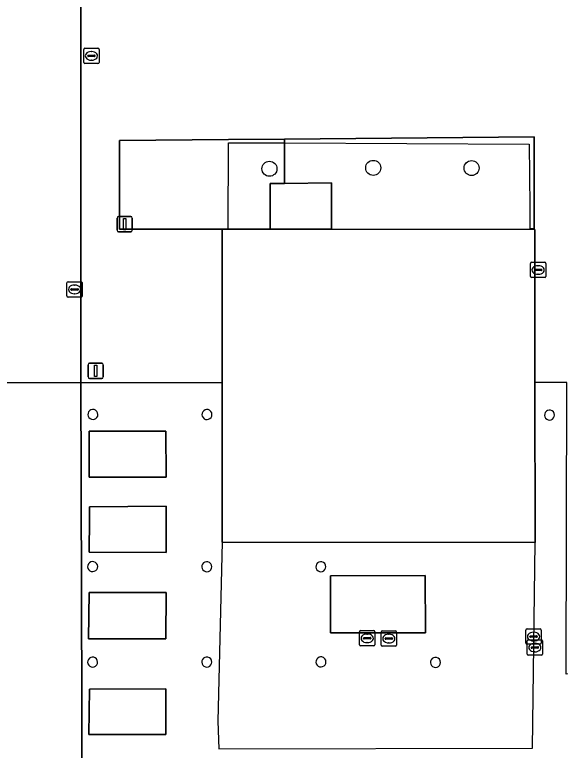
# Model space of a CAD drawing. Extents: x 161477 to 163040, y 383680 to 384871.
# Drawn here: x 162023.56 to 162059.1, y 384257.7 to 384305.6 of the extents above; entities that cross this region are included whole.
import ezdxf

# ---------------------------------------------------------------- set-up
doc = ezdxf.new("R2010")
doc.units = 0
for name, color, linetype in [('IMGEO_Afsluitpaal', 7, 'Continuous'), ('IMGEO_Boom', 7, 'Continuous'), ('IMGEO_Groenvoorziening', 7, 'Continuous'), ('IMGEO_Hek', 7, 'Continuous'), ('IMGEO_Kolk', 7, 'Continuous'), ('IMGEO_Lichtmast', 7, 'Continuous'), ('IMGEO_Pand', 7, 'Continuous'), ('IMGEO_Pand_overbouw', 7, 'Continuous'), ('IMGEO_Parkeervlak_open', 7, 'Continuous'), ('IMGEO_Rijbaan_lokaal_open', 7, 'Continuous'), ('IMGEO_Rioolput', 7, 'Continuous'), ('IMGEO_Voetpad_open', 7, 'Continuous')]:
    doc.layers.add(name, color=color, linetype=linetype)

msp = doc.modelspace()

# ---------------------------------------------------------------- linework, layer by layer
at = {"layer": 'IMGEO_Afsluitpaal'}
for p, q in [((162028.345, 384282.01), (162028.345, 384282.81)), ((162028.345, 384282.81), (162028.345, 384282.01)), ((162028.445, 384282.91), (162029.235, 384282.91)), ((162029.235, 384282.91), (162028.445, 384282.91)), ((162029.335, 384282.81), (162029.335, 384282.01)), ((162029.335, 384282.01), (162029.335, 384282.81)), ((162029.235, 384281.91), (162028.445, 384281.91)), ((162028.445, 384281.91), (162029.235, 384281.91))]:
    msp.add_line(p, q, dxfattribs=at)
msp.add_lwpolyline([(162028.765, 384282.785), (162028.915, 384282.785), (162028.915, 384282.035), (162028.765, 384282.035), (162028.765, 384282.785)], dxfattribs=at)
for centre, start, end in [((162028.445, 384282.81), 90, 180), ((162028.445, 384282.81), 90, 180), ((162029.235, 384282.81), 0, 90), ((162029.235, 384282.81), 360, 90), ((162028.445, 384282.01), 180, 270), ((162028.445, 384282.01), 180, 270), ((162029.235, 384282.01), 270, 0), ((162029.235, 384282.01), 270, 0)]:
    msp.add_arc(centre, 0.1, start, end, dxfattribs=at)
at = {"layer": 'IMGEO_Boom'}
for centre in [(162040.156, 384295.57), (162046.913, 384295.63), (162053.32, 384295.617)]:
    msp.add_circle(centre, 0.489, dxfattribs=at)
at = {"layer": 'IMGEO_Groenvoorziening'}
msp.add_lwpolyline([(162040.203, 384294.603), (162041.131, 384294.621), (162041.137, 384297.508), (162037.479, 384297.477), (162030.395, 384297.418), (162030.395, 384291.632), (162037.083, 384291.632), (162040.207, 384291.63)], close=True, dxfattribs=at)
at = {"layer": 'IMGEO_Hek'}
for points in [[(162037.476, 384291.631), (162037.479, 384297.257)], [(162037.479, 384297.257), (162041.136, 384297.249)], [(162041.136, 384297.249), (162057.079, 384297.175)], [(162057.079, 384297.175), (162057.107, 384293.101)], [(162057.107, 384293.101), (162057.116, 384291.675)], [(162057.116, 384291.675), (162057.446, 384291.675)], [(162037.084, 384271.25), (162036.783, 384259.603)], [(162057.284, 384257.842), (162057.456, 384271.229)], [(162036.783, 384259.603), (162036.863, 384257.802)], [(162036.863, 384257.802), (162057.284, 384257.842)]]:
    msp.add_lwpolyline(points, dxfattribs=at)
at = {"layer": 'IMGEO_Kolk'}
for p, q in [((162057.154, 384288.552), (162057.154, 384289.404)), ((162057.229, 384289.478), (162058.081, 384289.478)), ((162058.155, 384289.404), (162058.155, 384288.552)), ((162057.413, 384288.972), (162057.413, 384288.984)), ((162057.851, 384288.935), (162057.453, 384288.935)), ((162057.456, 384289.021), (162057.854, 384289.021)), ((162057.642, 384289.258), (162057.667, 384289.258)), ((162057.897, 384288.984), (162057.897, 384288.972)), ((162058.081, 384288.478), (162057.229, 384288.478)), ((162057.665, 384288.698), (162057.64, 384288.698)), ((162026.967, 384287.289), (162026.967, 384288.141)), ((162027.042, 384288.215), (162027.894, 384288.215)), ((162027.455, 384287.995), (162027.48, 384287.995)), ((162027.968, 384288.141), (162027.968, 384287.289)), ((162027.226, 384287.709), (162027.226, 384287.721)), ((162027.664, 384287.672), (162027.266, 384287.672)), ((162027.269, 384287.758), (162027.667, 384287.758)), ((162027.478, 384287.435), (162027.453, 384287.435)), ((162027.71, 384287.721), (162027.71, 384287.709)), ((162027.894, 384287.215), (162027.042, 384287.215))]:
    msp.add_line(p, q, dxfattribs=at)
for points in [[(162057.154, 384288.552), (162057.154, 384289.404)], [(162057.229, 384289.478), (162058.081, 384289.478)], [(162058.155, 384289.404), (162058.155, 384288.552)], [(162058.081, 384288.478), (162057.229, 384288.478)], [(162026.967, 384287.289), (162026.967, 384288.141)], [(162027.042, 384288.215), (162027.894, 384288.215)], [(162027.968, 384288.141), (162027.968, 384287.289)], [(162027.894, 384287.215), (162027.042, 384287.215)]]:
    msp.add_lwpolyline(points, dxfattribs=at)
for centre, radius, start, end in [((162057.231, 384289.402), 0.0765, 91.552, 178.448), ((162057.231, 384289.402), 0.0765, 91.552, 178.448), ((162058.079, 384289.402), 0.0765, 1.552, 88.448), ((162058.079, 384289.402), 0.0765, 1.552, 88.448), ((162057.453, 384288.981), 0.0403, 85.8775, 175.7526), ((162057.45, 384288.971), 0.0366, 178.938, 274.7102), ((162057.854, 384288.978), 0.043, 264.8664, 352.4533), ((162057.858, 384288.983), 0.0386, 1.7309, 96.639), ((162057.231, 384288.554), 0.0765, 181.552, 268.448), ((162057.231, 384288.554), 0.0765, 181.552, 268.448), ((162058.079, 384288.554), 0.0765, 271.552, 358.448), ((162058.079, 384288.554), 0.0765, 271.552, 358.448), ((162027.044, 384288.139), 0.0765, 91.552, 178.448), ((162027.044, 384288.139), 0.0765, 91.552, 178.448), ((162027.892, 384288.139), 0.0765, 1.552, 88.448), ((162027.892, 384288.139), 0.0765, 1.552, 88.448), ((162027.266, 384287.718), 0.0403, 85.8775, 175.7526), ((162027.263, 384287.708), 0.0366, 178.938, 274.7102), ((162027.667, 384287.715), 0.043, 264.8664, 352.4533), ((162027.671, 384287.72), 0.0386, 1.7309, 96.639), ((162027.044, 384287.291), 0.0765, 181.552, 268.448), ((162027.044, 384287.291), 0.0765, 181.552, 268.448), ((162027.892, 384287.291), 0.0765, 271.552, 358.448), ((162027.892, 384287.291), 0.0765, 271.552, 358.448)]:
    msp.add_arc(centre, radius, start, end, dxfattribs=at)
for centre, major_axis, ratio, start_param, end_param in [((162057.641, 384288.978), (-0.387, 0.002), 0.722429, 4.712389, 7.853982), ((162057.666, 384288.978), (-0.39, 0.002), 0.717154, 1.570796, 4.712389), ((162027.454, 384287.715), (-0.387, 0.002), 0.722429, 4.712389, 7.853982), ((162027.479, 384287.715), (-0.39, 0.002), 0.717154, 1.570796, 4.712389)]:
    msp.add_ellipse(centre, major_axis=major_axis, ratio=ratio, start_param=start_param, end_param=end_param, dxfattribs=at)
at = {"layer": 'IMGEO_Lichtmast'}
for p, q in [((162030.229, 384291.561), (162030.229, 384292.361)), ((162030.229, 384292.361), (162030.229, 384291.561)), ((162030.329, 384292.461), (162031.119, 384292.461)), ((162031.119, 384292.461), (162030.329, 384292.461)), ((162031.219, 384292.361), (162031.219, 384291.561)), ((162031.219, 384291.561), (162031.219, 384292.361)), ((162031.119, 384291.461), (162030.329, 384291.461)), ((162030.329, 384291.461), (162031.119, 384291.461))]:
    msp.add_line(p, q, dxfattribs=at)
msp.add_lwpolyline([(162030.649, 384292.336), (162030.799, 384292.336), (162030.799, 384291.586), (162030.649, 384291.586), (162030.649, 384292.336)], dxfattribs=at)
for centre, start, end in [((162030.329, 384292.361), 90, 180), ((162030.329, 384292.361), 90, 180), ((162031.119, 384292.361), 0, 90), ((162031.119, 384292.361), 360, 90), ((162030.329, 384291.561), 180, 270), ((162030.329, 384291.561), 180, 270), ((162031.119, 384291.561), 270, 0), ((162031.119, 384291.561), 270, 0)]:
    msp.add_arc(centre, 0.1, start, end, dxfattribs=at)
at = {"layer": 'IMGEO_Pand'}
for points in [[(162057.445, 384291.621), (162057.395, 384291.621), (162044.202, 384291.628), (162040.207, 384291.63), (162037.083, 384291.632), (162037.075, 384288.874), (162037.079, 384283.923), (162037.084, 384281.639), (162037.084, 384281.436), (162037.08, 384278.956), (162037.084, 384271.251), (162057.456, 384271.229), (162057.45, 384281.644)], [(162050.306, 384269.071), (162044.137, 384269.066), (162044.14, 384265.336), (162050.309, 384265.341)]]:
    msp.add_lwpolyline(points, close=True, dxfattribs=at)
for centre, radius, start, end in [((162028.656, 384279.569), 0.327, 77.1704, 359.8859), ((162028.657, 384279.569), 0.326, 359.8639, 77.1924), ((162036.086, 384279.564), 0.326, 77.0603, 359.9511), ((162036.085, 384279.564), 0.327, 0.0706, 76.9407), ((162058.397, 384279.528), 0.324, 77.1604, 359.9821), ((162058.399, 384279.529), 0.322, 359.7462, 77.3963), ((162028.641, 384269.662), 0.327, 77.1704, 359.8859), ((162028.641, 384269.662), 0.326, 359.8639, 77.1924), ((162036.074, 384269.647), 0.324, 77.1604, 359.9821), ((162036.073, 384269.646), 0.325, 0.1412, 77.0013), ((162043.502, 384269.651), 0.324, 77.0494, 0.0481), ((162043.502, 384269.651), 0.323, 359.954, 77.1435), ((162028.636, 384263.445), 0.326, 77.1303, 0.0569), ((162028.637, 384263.445), 0.325, 359.933, 77.2542), ((162036.071, 384263.445), 0.327, 77.1704, 0.0613), ((162036.072, 384263.445), 0.326, 0.0392, 77.1925), ((162043.51, 384263.453), 0.328, 77.2103, 0.0655), ((162043.512, 384263.454), 0.326, 359.8332, 77.4426), ((162050.967, 384263.419), 0.33, 77.8293, 358.8075), ((162050.966, 384263.418), 0.33, 358.8942, 77.7425)]:
    msp.add_arc(centre, radius, start, end, dxfattribs=at)
at = {"layer": 'IMGEO_Pand_overbouw'}
msp.add_lwpolyline([(162186.119, 384257.793), (162065.798, 384257.911), (162065.628, 384257.91), (162065.607, 384262.795), (162063.277, 384262.784), (162063.278, 384262.684), (162059.481, 384262.665), (162059.529, 384281.645), (162057.45, 384281.657), (162057.45, 384281.644), (162057.456, 384271.229), (162037.084, 384271.251), (162037.08, 384278.956), (162037.084, 384281.436), (162037.084, 384281.639), (162019.702, 384281.634)], dxfattribs=at)
msp.add_lwpolyline([(162050.309, 384265.341), (162044.14, 384265.336), (162044.137, 384269.066), (162050.306, 384269.071)], close=True, dxfattribs=at)
at = {"layer": 'IMGEO_Parkeervlak_open'}
for points in [[(162028.423, 384278.482), (162028.405, 384275.486), (162033.435, 384275.483), (162033.41, 384278.49)], [(162033.422, 384272.787), (162033.42, 384273.604), (162028.434, 384273.554), (162028.429, 384272.785), (162028.413, 384270.597), (162033.428, 384270.578)], [(162028.412, 384267.964), (162028.372, 384264.946), (162033.414, 384264.964), (162033.429, 384267.971)], [(162028.43, 384261.688), (162028.391, 384258.733), (162033.415, 384258.722), (162033.4, 384261.689)]]:
    msp.add_lwpolyline(points, close=True, dxfattribs=at)
at = {"layer": 'IMGEO_Rijbaan_lokaal_open'}
msp.add_lwpolyline([(162027.862, 384368.791), (162021.759, 384368.798), (162021.759, 384349.699), (162021.737, 384335.473), (162021.757, 384295.008), (162021.759, 384291.547), (162021.759, 384279.548), (162021.765, 384253.534), (162021.847, 384253.534), (162027.77, 384253.54), (162027.95, 384253.54), (162027.862, 384282.06)], close=True, dxfattribs=at)
at = {"layer": 'IMGEO_Rioolput'}
for p, q in [((162028.056, 384302.496), (162028.056, 384303.348)), ((162028.131, 384303.422), (162028.983, 384303.422)), ((162028.544, 384303.202), (162028.569, 384303.202)), ((162029.057, 384303.348), (162029.057, 384302.496)), ((162028.315, 384302.916), (162028.315, 384302.928)), ((162028.753, 384302.879), (162028.355, 384302.879)), ((162028.358, 384302.965), (162028.756, 384302.965)), ((162028.799, 384302.928), (162028.799, 384302.916)), ((162028.983, 384302.422), (162028.131, 384302.422)), ((162028.567, 384302.642), (162028.542, 384302.642)), ((162046.019, 384264.564), (162046.019, 384265.416)), ((162046.094, 384265.49), (162046.946, 384265.49)), ((162047.02, 384265.416), (162047.02, 384264.564)), ((162047.429, 384264.544), (162047.429, 384265.396)), ((162047.504, 384265.47), (162048.356, 384265.47)), ((162048.43, 384265.396), (162048.43, 384264.544)), ((162056.859, 384264.674), (162056.859, 384265.526)), ((162056.934, 384265.6), (162057.786, 384265.6)), ((162057.347, 384265.38), (162057.372, 384265.38)), ((162057.86, 384265.526), (162057.86, 384264.674)), ((162046.278, 384264.984), (162046.278, 384264.996)), ((162046.716, 384264.947), (162046.318, 384264.947)), ((162046.321, 384265.033), (162046.719, 384265.033)), ((162046.507, 384265.27), (162046.532, 384265.27)), ((162046.762, 384264.996), (162046.762, 384264.984)), ((162047.688, 384264.964), (162047.688, 384264.976)), ((162048.126, 384264.927), (162047.728, 384264.927)), ((162047.731, 384265.013), (162048.129, 384265.013)), ((162047.917, 384265.25), (162047.942, 384265.25)), ((162048.172, 384264.976), (162048.172, 384264.964)), ((162057.014, 384264.89), (162057.866, 384264.89)), ((162057.118, 384265.094), (162057.118, 384265.106)), ((162057.556, 384265.057), (162057.158, 384265.057)), ((162057.161, 384265.143), (162057.559, 384265.143)), ((162057.602, 384265.106), (162057.602, 384265.094)), ((162046.946, 384264.49), (162046.094, 384264.49)), ((162046.53, 384264.71), (162046.505, 384264.71)), ((162048.356, 384264.47), (162047.504, 384264.47)), ((162047.94, 384264.69), (162047.915, 384264.69)), ((162057.786, 384264.6), (162056.934, 384264.6)), ((162056.939, 384263.964), (162056.939, 384264.816)), ((162057.198, 384264.384), (162057.198, 384264.396)), ((162057.241, 384264.433), (162057.639, 384264.433)), ((162057.37, 384264.82), (162057.345, 384264.82)), ((162057.427, 384264.67), (162057.452, 384264.67)), ((162057.682, 384264.396), (162057.682, 384264.384)), ((162057.94, 384264.816), (162057.94, 384263.964)), ((162057.636, 384264.347), (162057.238, 384264.347)), ((162057.45, 384264.11), (162057.425, 384264.11)), ((162057.866, 384263.89), (162057.014, 384263.89))]:
    msp.add_line(p, q, dxfattribs=at)
for points in [[(162028.056, 384302.496), (162028.056, 384303.348)], [(162028.131, 384303.422), (162028.983, 384303.422)], [(162029.057, 384303.348), (162029.057, 384302.496)], [(162028.983, 384302.422), (162028.131, 384302.422)], [(162046.019, 384264.564), (162046.019, 384265.416)], [(162046.094, 384265.49), (162046.946, 384265.49)], [(162047.02, 384265.416), (162047.02, 384264.564)], [(162047.429, 384264.544), (162047.429, 384265.396)], [(162047.504, 384265.47), (162048.356, 384265.47)], [(162048.43, 384265.396), (162048.43, 384264.544)], [(162056.859, 384264.674), (162056.859, 384265.526)], [(162056.934, 384265.6), (162057.786, 384265.6)], [(162057.86, 384265.526), (162057.86, 384264.674)], [(162057.014, 384264.89), (162057.866, 384264.89)], [(162046.946, 384264.49), (162046.094, 384264.49)], [(162048.356, 384264.47), (162047.504, 384264.47)], [(162057.786, 384264.6), (162056.934, 384264.6)], [(162056.939, 384263.964), (162056.939, 384264.816)], [(162057.94, 384264.816), (162057.94, 384263.964)], [(162057.866, 384263.89), (162057.014, 384263.89)]]:
    msp.add_lwpolyline(points, dxfattribs=at)
for centre, radius, start, end in [((162028.133, 384303.346), 0.0765, 91.552, 178.448), ((162028.133, 384303.346), 0.0765, 91.552, 178.448), ((162028.981, 384303.346), 0.0765, 1.552, 88.448), ((162028.981, 384303.346), 0.0765, 1.552, 88.448), ((162028.355, 384302.925), 0.0403, 85.8775, 175.7526), ((162028.352, 384302.915), 0.0366, 178.938, 274.7102), ((162028.756, 384302.922), 0.043, 264.8664, 352.4533), ((162028.76, 384302.927), 0.0386, 1.7309, 96.639), ((162028.133, 384302.498), 0.0765, 181.552, 268.448), ((162028.133, 384302.498), 0.0765, 181.552, 268.448), ((162028.981, 384302.498), 0.0765, 271.552, 358.448), ((162028.981, 384302.498), 0.0765, 271.552, 358.448), ((162046.096, 384265.414), 0.0765, 91.552, 178.448), ((162046.096, 384265.414), 0.0765, 91.552, 178.448), ((162046.944, 384265.414), 0.0765, 1.552, 88.448), ((162046.944, 384265.414), 0.0765, 1.552, 88.448), ((162047.506, 384265.394), 0.0765, 91.552, 178.448), ((162047.506, 384265.394), 0.0765, 91.552, 178.448), ((162048.354, 384265.394), 0.0765, 1.552, 88.448), ((162048.354, 384265.394), 0.0765, 1.552, 88.448), ((162056.936, 384265.524), 0.0765, 91.552, 178.448), ((162056.936, 384265.524), 0.0765, 91.552, 178.448), ((162057.784, 384265.524), 0.0765, 1.552, 88.448), ((162057.784, 384265.524), 0.0765, 1.552, 88.448), ((162046.318, 384264.993), 0.0403, 85.8775, 175.7526), ((162046.315, 384264.983), 0.0366, 178.938, 274.7102), ((162046.719, 384264.99), 0.043, 264.8664, 352.4533), ((162046.723, 384264.995), 0.0386, 1.7309, 96.639), ((162047.728, 384264.973), 0.0403, 85.8775, 175.7526), ((162047.725, 384264.963), 0.0366, 178.938, 274.7102), ((162048.129, 384264.97), 0.043, 264.8664, 352.4533), ((162048.133, 384264.975), 0.0386, 1.7309, 96.639), ((162057.016, 384264.814), 0.0765, 91.552, 178.448), ((162057.016, 384264.814), 0.0765, 91.552, 178.448), ((162057.158, 384265.103), 0.0403, 85.8775, 175.7526), ((162057.155, 384265.093), 0.0366, 178.938, 274.7102), ((162057.559, 384265.1), 0.043, 264.8664, 352.4533), ((162057.563, 384265.105), 0.0386, 1.7309, 96.639), ((162057.864, 384264.814), 0.0765, 1.552, 88.448), ((162057.864, 384264.814), 0.0765, 1.552, 88.448), ((162046.096, 384264.566), 0.0765, 181.552, 268.448), ((162046.096, 384264.566), 0.0765, 181.552, 268.448), ((162046.944, 384264.566), 0.0765, 271.552, 358.448), ((162046.944, 384264.566), 0.0765, 271.552, 358.448), ((162047.506, 384264.546), 0.0765, 181.552, 268.448), ((162047.506, 384264.546), 0.0765, 181.552, 268.448), ((162048.354, 384264.546), 0.0765, 271.552, 358.448), ((162048.354, 384264.546), 0.0765, 271.552, 358.448), ((162056.936, 384264.676), 0.0765, 181.552, 268.448), ((162056.936, 384264.676), 0.0765, 181.552, 268.448), ((162057.238, 384264.393), 0.0403, 85.8775, 175.7526), ((162057.643, 384264.395), 0.0386, 1.7309, 96.639), ((162057.784, 384264.676), 0.0765, 271.552, 358.448), ((162057.784, 384264.676), 0.0765, 271.552, 358.448), ((162057.016, 384263.966), 0.0765, 181.552, 268.448), ((162057.016, 384263.966), 0.0765, 181.552, 268.448), ((162057.235, 384264.383), 0.0366, 178.938, 274.7102), ((162057.639, 384264.39), 0.043, 264.8664, 352.4533), ((162057.864, 384263.966), 0.0765, 271.552, 358.448), ((162057.864, 384263.966), 0.0765, 271.552, 358.448)]:
    msp.add_arc(centre, radius, start, end, dxfattribs=at)
for centre, major_axis, ratio, start_param, end_param in [((162028.543, 384302.922), (-0.387, 0.002), 0.722429, 4.712389, 7.853982), ((162028.568, 384302.922), (-0.39, 0.002), 0.717154, 1.570796, 4.712389), ((162057.346, 384265.1), (-0.387, 0.002), 0.722429, 4.712389, 7.853982), ((162057.371, 384265.1), (-0.39, 0.002), 0.717154, 1.570796, 4.712389), ((162046.506, 384264.99), (-0.387, 0.002), 0.722429, 4.712389, 7.853982), ((162046.531, 384264.99), (-0.39, 0.002), 0.717154, 1.570796, 4.712389), ((162047.916, 384264.97), (-0.387, 0.002), 0.722429, 4.712389, 7.853982), ((162047.941, 384264.97), (-0.39, 0.002), 0.717154, 1.570796, 4.712389), ((162057.426, 384264.39), (-0.387, 0.002), 0.722429, 4.712389, 7.853982), ((162057.451, 384264.39), (-0.39, 0.002), 0.717154, 1.570796, 4.712389)]:
    msp.add_ellipse(centre, major_axis=major_axis, ratio=ratio, start_param=start_param, end_param=end_param, dxfattribs=at)
at = {"layer": 'IMGEO_Voetpad_open'}
msp.add_lwpolyline([(162021.759, 384368.798), (162027.862, 384368.791), (162027.862, 384282.06), (162027.95, 384253.54)], dxfattribs=at)
for points in [[(162057.391, 384297.644), (162057.395, 384291.621), (162057.445, 384291.621), (162057.45, 384281.644), (162057.456, 384271.229), (162037.084, 384271.251), (162037.08, 384278.956), (162037.084, 384281.436), (162037.084, 384281.639), (162037.079, 384283.923), (162037.075, 384288.874), (162037.083, 384291.632), (162030.395, 384291.632), (162030.395, 384297.418), (162037.479, 384297.477), (162041.137, 384297.508)], [(162057.391, 384297.644), (162041.137, 384297.508), (162041.131, 384294.621), (162044.192, 384294.646), (162044.203, 384294.085), (162044.202, 384292.937), (162044.202, 384291.628), (162057.395, 384291.621)], [(162044.202, 384292.937), (162044.203, 384294.085), (162044.192, 384294.646), (162041.131, 384294.621), (162040.203, 384294.603), (162040.207, 384291.63), (162044.202, 384291.628)], [(162033.41, 384278.49), (162033.435, 384275.483), (162028.405, 384275.486), (162028.423, 384278.482)], [(162033.42, 384273.604), (162033.422, 384272.787), (162033.428, 384270.578), (162028.413, 384270.597), (162028.429, 384272.785), (162028.434, 384273.554)], [(162050.306, 384269.071), (162050.309, 384265.341), (162044.14, 384265.336), (162044.137, 384269.066)], [(162033.414, 384264.964), (162028.372, 384264.946), (162028.412, 384267.964), (162033.429, 384267.971)], [(162033.415, 384258.722), (162028.391, 384258.733), (162028.43, 384261.688), (162033.4, 384261.689)]]:
    msp.add_lwpolyline(points, close=True, dxfattribs=at)
for centre, radius, start, end in [((162028.656, 384279.569), 0.327, 77.1704, 359.8859), ((162028.657, 384279.569), 0.326, 359.8639, 77.1924), ((162036.086, 384279.564), 0.326, 77.0603, 359.9511), ((162036.085, 384279.564), 0.327, 0.0706, 76.9407), ((162058.397, 384279.528), 0.324, 77.1604, 359.9821), ((162058.399, 384279.529), 0.322, 359.7462, 77.3963), ((162028.641, 384269.662), 0.327, 77.1704, 359.8859), ((162028.641, 384269.662), 0.326, 359.8639, 77.1924), ((162036.074, 384269.647), 0.324, 77.1604, 359.9821), ((162036.073, 384269.646), 0.325, 0.1412, 77.0013), ((162043.502, 384269.651), 0.324, 77.0494, 0.0481), ((162043.502, 384269.651), 0.323, 359.954, 77.1435), ((162028.636, 384263.445), 0.326, 77.1303, 0.0569), ((162028.637, 384263.445), 0.325, 359.933, 77.2542), ((162036.071, 384263.445), 0.327, 77.1704, 0.0613), ((162036.072, 384263.445), 0.326, 0.0392, 77.1925), ((162043.51, 384263.453), 0.328, 77.2103, 0.0655), ((162043.512, 384263.454), 0.326, 359.8332, 77.4426), ((162050.967, 384263.419), 0.33, 77.8293, 358.8075), ((162050.966, 384263.418), 0.33, 358.8942, 77.7425)]:
    msp.add_arc(centre, radius, start, end, dxfattribs=at)

doc.saveas('drawing.dxf')
